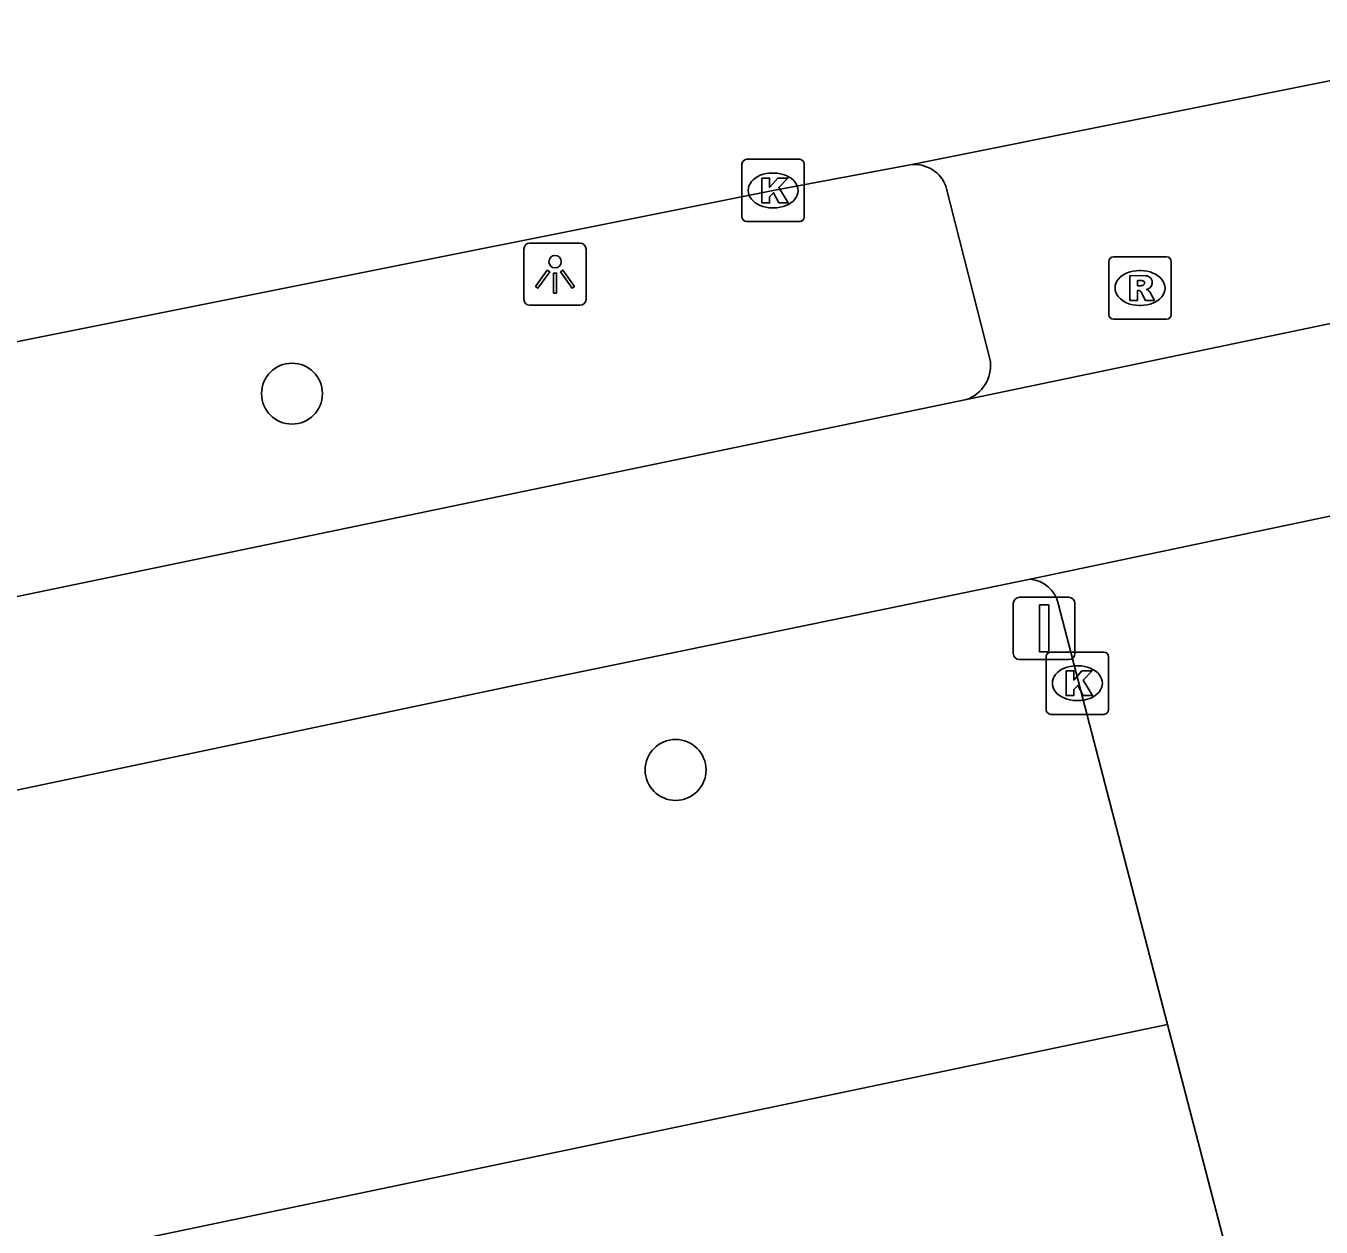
# Model space of a CAD drawing. Extents: x 162157 to 163165, y 378998 to 380775.
# Drawn here: x 162568.22 to 162589.02, y 380741.3 to 380760.58 of the extents above; entities that cross this region are included whole.
import ezdxf

# ---------------------------------------------------------------- set-up
doc = ezdxf.new("R2010")
doc.units = 0
for name, color, linetype in [('IMGEO_Boom', 7, 'Continuous'), ('IMGEO_Fietspad_gesloten', 7, 'Continuous'), ('IMGEO_Gemengd_bos', 7, 'Continuous'), ('IMGEO_Kolk', 7, 'Continuous'), ('IMGEO_Lichtpunt', 7, 'Continuous'), ('IMGEO_Rijbaan_lokaal_gesloten', 7, 'Continuous'), ('IMGEO_Rijbaan_lokaal_open', 7, 'Continuous'), ('IMGEO_Rioolput', 7, 'Continuous'), ('IMGEO_Verkeersbordpaal', 7, 'Continuous'), ('IMGEO_Voetpad_gesloten', 7, 'Continuous')]:
    doc.layers.add(name, color=color, linetype=linetype)

msp = doc.modelspace()

# ---------------------------------------------------------------- linework, layer by layer
at = {"layer": 'IMGEO_Boom'}
for centre in [(162572.494, 380754.678), (162578.652, 380748.639)]:
    msp.add_circle(centre, 0.489, dxfattribs=at)
at = {"layer": 'IMGEO_Fietspad_gesloten'}
for points in [[(162589.781, 380755.934), (162583.323, 380754.583)], [(162583.323, 380754.583), (162562.149, 380750.193)], [(162562.827, 380747.213), (162576.087, 380750), (162584.342, 380751.698)]]:
    msp.add_lwpolyline(points, dxfattribs=at)
at = {"layer": 'IMGEO_Gemengd_bos'}
msp.add_lwpolyline([(162489.56, 380647.226), (162484.993, 380723.337), (162586.551, 380744.555)], dxfattribs=at)
at = {"layer": 'IMGEO_Kolk'}
for p, q in [((162579.717, 380757.513), (162579.717, 380758.365)), ((162579.792, 380758.439), (162580.644, 380758.439)), ((162580.718, 380758.365), (162580.718, 380757.513)), ((162580.205, 380758.219), (162580.23, 380758.219)), ((162580.228, 380757.659), (162580.203, 380757.659)), ((162580.644, 380757.439), (162579.792, 380757.439)), ((162584.601, 380749.605), (162584.601, 380750.457)), ((162584.676, 380750.531), (162585.528, 380750.531)), ((162585.602, 380750.457), (162585.602, 380749.605)), ((162585.089, 380750.311), (162585.114, 380750.311)), ((162585.112, 380749.751), (162585.087, 380749.751)), ((162585.528, 380749.531), (162584.676, 380749.531))]:
    msp.add_line(p, q, dxfattribs=at)
for points in [[(162579.717, 380757.513), (162579.717, 380758.365)], [(162579.792, 380758.439), (162580.644, 380758.439)], [(162580.718, 380758.365), (162580.718, 380757.513)], [(162580.038, 380758.139), (162580.161, 380758.139), (162580.161, 380757.988), (162580.291, 380758.139), (162580.455, 380758.139), (162580.309, 380757.988), (162580.462, 380757.739), (162580.31, 380757.739), (162580.225, 380757.903), (162580.161, 380757.836), (162580.161, 380757.739), (162580.038, 380757.739), (162580.038, 380758.139)], [(162580.644, 380757.439), (162579.792, 380757.439)], [(162584.601, 380749.605), (162584.601, 380750.457)], [(162584.676, 380750.531), (162585.528, 380750.531)], [(162585.602, 380750.457), (162585.602, 380749.605)], [(162584.922, 380750.231), (162585.045, 380750.231), (162585.045, 380750.08), (162585.175, 380750.231), (162585.339, 380750.231), (162585.193, 380750.08), (162585.346, 380749.831), (162585.194, 380749.831), (162585.109, 380749.995), (162585.045, 380749.928), (162585.045, 380749.831), (162584.922, 380749.831), (162584.922, 380750.231)], [(162585.528, 380749.531), (162584.676, 380749.531)]]:
    msp.add_lwpolyline(points, dxfattribs=at)
for centre, start, end in [((162579.794, 380758.363), 91.552, 178.448), ((162579.794, 380758.363), 91.552, 178.448), ((162580.642, 380758.363), 1.552, 88.448), ((162580.642, 380758.363), 1.552, 88.448), ((162579.794, 380757.515), 181.552, 268.448), ((162579.794, 380757.515), 181.552, 268.448), ((162580.642, 380757.515), 271.552, 358.448), ((162580.642, 380757.515), 271.552, 358.448), ((162584.678, 380750.455), 91.552, 178.448), ((162584.678, 380750.455), 91.552, 178.448), ((162585.526, 380750.455), 1.552, 88.448), ((162585.526, 380750.455), 1.552, 88.448), ((162584.678, 380749.607), 181.552, 268.448), ((162584.678, 380749.607), 181.552, 268.448), ((162585.526, 380749.607), 271.552, 358.448), ((162585.526, 380749.607), 271.552, 358.448)]:
    msp.add_arc(centre, 0.0765, start, end, dxfattribs=at)
for centre, major_axis, ratio, start_param, end_param in [((162580.204, 380757.939), (-0.387, 0.002), 0.722429, 4.712389, 7.853982), ((162580.229, 380757.939), (-0.39, 0.002), 0.717154, 1.570796, 4.712389), ((162585.088, 380750.031), (-0.387, 0.002), 0.722429, 4.712389, 7.853982), ((162585.113, 380750.031), (-0.39, 0.002), 0.717154, 1.570796, 4.712389)]:
    msp.add_ellipse(centre, major_axis=major_axis, ratio=ratio, start_param=start_param, end_param=end_param, dxfattribs=at)
at = {"layer": 'IMGEO_Lichtpunt'}
for p, q in [((162577.12, 380757.093), (162576.312, 380757.093)), ((162577.12, 380757.093), (162576.312, 380757.093)), ((162576.218, 380756.998), (162576.218, 380756.191)), ((162576.218, 380756.998), (162576.218, 380756.191)), ((162577.214, 380756.191), (162577.214, 380756.998)), ((162577.214, 380756.191), (162577.214, 380756.998)), ((162576.312, 380756.097), (162577.12, 380756.097)), ((162576.312, 380756.097), (162577.12, 380756.097))]:
    msp.add_line(p, q, dxfattribs=at)
for points in [[(162576.592, 380756.662), (162576.631, 380756.634), (162576.443, 380756.372), (162576.405, 380756.399), (162576.592, 380756.662)], [(162576.804, 380756.634), (162576.842, 380756.661), (162577.029, 380756.399), (162576.99, 380756.371), (162576.804, 380756.634)], [(162576.694, 380756.614), (162576.741, 380756.614), (162576.741, 380756.292), (162576.694, 380756.292), (162576.694, 380756.614)]]:
    msp.add_lwpolyline(points, dxfattribs=at)
msp.add_circle((162576.717, 380756.796), 0.0994, dxfattribs=at)
for centre, start, end in [((162576.312, 380756.998), 90, 180), ((162576.312, 380756.998), 90, 180), ((162577.12, 380756.998), 0, 90), ((162577.12, 380756.998), 0, 90), ((162576.312, 380756.191), 180, 270), ((162576.312, 380756.191), 180, 270), ((162577.12, 380756.191), 270, 0), ((162577.12, 380756.191), 270, 360)]:
    msp.add_arc(centre, 0.0946, start, end, dxfattribs=at)
at = {"layer": 'IMGEO_Rijbaan_lokaal_gesloten'}
for points in [[(162582.419, 380758.348), (162593.561, 380760.58)], [(162530.31, 380747.933), (162540.514, 380750), (162541.398, 380750.179), (162562.514, 380754.404), (162580.218, 380757.939), (162582.419, 380758.348)]]:
    msp.add_lwpolyline(points, dxfattribs=at)
at = {"layer": 'IMGEO_Rijbaan_lokaal_open'}
for points in [[(162584.342, 380751.698), (162589.562, 380752.799)], [(162586.551, 380744.555), (162584.793, 380751.308)], [(162586.551, 380744.555), (162588.468, 380737.188)]]:
    msp.add_lwpolyline(points, dxfattribs=at)
msp.add_arc((162584.315, 380751.211), 0.488, 11.4615, 86.8356, dxfattribs=at)
at = {"layer": 'IMGEO_Rioolput'}
for p, q in [((162585.683, 380756.873), (162586.535, 380756.873)), ((162585.608, 380755.947), (162585.608, 380756.799)), ((162586.096, 380756.653), (162586.121, 380756.653)), ((162586.609, 380756.799), (162586.609, 380755.947)), ((162586.119, 380756.093), (162586.094, 380756.093)), ((162586.535, 380755.873), (162585.683, 380755.873))]:
    msp.add_line(p, q, dxfattribs=at)
for points in [[(162585.683, 380756.873), (162586.535, 380756.873)], [(162585.608, 380755.947), (162585.608, 380756.799)], [(162586.609, 380756.799), (162586.609, 380755.947)], [(162586.197, 380756.571), (162585.945, 380756.573), (162585.945, 380756.173)], [(162586.123, 380756.492), (162586.069, 380756.492), (162586.069, 380756.411)], [(162585.945, 380756.173), (162586.069, 380756.173), (162586.069, 380756.335), (162586.08, 380756.335)], [(162586.069, 380756.411), (162586.121, 380756.411)], [(162586.127, 380756.306), (162586.198, 380756.173), (162586.338, 380756.173), (162586.273, 380756.299)], [(162586.535, 380755.873), (162585.683, 380755.873)]]:
    msp.add_lwpolyline(points, dxfattribs=at)
for centre, radius, start, end in [((162585.685, 380756.797), 0.0765, 91.552, 178.448), ((162585.685, 380756.797), 0.0765, 91.552, 178.448), ((162586.533, 380756.797), 0.0765, 1.552, 88.448), ((162586.533, 380756.797), 0.0765, 1.552, 88.448), ((162586.129, 380756.396), 0.0964, 77.0061, 93.1865), ((162586.143, 380756.453), 0.0378, 276.6634, 79.6772), ((162586.196, 380756.461), 0.109, 350.3612, 89.416), ((162586.194, 380756.461), 0.112, 277.5842, 350.9817), ((162586.079, 380756.282), 0.0533, 26.0293, 88.6989), ((162586.105, 380756.6), 0.19, 274.7715, 282.9687), ((162586.178, 380756.246), 0.108, 29.5134, 73.7905), ((162585.685, 380755.949), 0.0765, 181.552, 268.448), ((162585.685, 380755.949), 0.0765, 181.552, 268.448), ((162586.533, 380755.949), 0.0765, 271.552, 358.448), ((162586.533, 380755.949), 0.0765, 271.552, 358.448)]:
    msp.add_arc(centre, radius, start, end, dxfattribs=at)
for centre, major_axis, ratio, start_param, end_param in [((162586.095, 380756.373), (-0.387, 0.002), 0.722429, 4.712389, 7.853982), ((162586.12, 380756.373), (-0.39, 0.002), 0.717154, 1.570796, 4.712389)]:
    msp.add_ellipse(centre, major_axis=major_axis, ratio=ratio, start_param=start_param, end_param=end_param, dxfattribs=at)
at = {"layer": 'IMGEO_Verkeersbordpaal'}
for p, q in [((162584.072, 380750.511), (162584.072, 380751.311)), ((162584.072, 380751.311), (162584.072, 380750.511)), ((162584.172, 380751.411), (162584.962, 380751.411)), ((162584.962, 380751.411), (162584.172, 380751.411)), ((162585.062, 380751.311), (162585.062, 380750.511)), ((162585.062, 380750.511), (162585.062, 380751.311)), ((162584.962, 380750.411), (162584.172, 380750.411)), ((162584.172, 380750.411), (162584.962, 380750.411))]:
    msp.add_line(p, q, dxfattribs=at)
msp.add_lwpolyline([(162584.492, 380751.286), (162584.642, 380751.286), (162584.642, 380750.536), (162584.492, 380750.536), (162584.492, 380751.286)], dxfattribs=at)
for centre, start, end in [((162584.172, 380751.311), 90, 180), ((162584.172, 380751.311), 90, 180), ((162584.962, 380751.311), 0, 90), ((162584.962, 380751.311), 360, 90), ((162584.172, 380750.511), 180, 270), ((162584.172, 380750.511), 180, 270), ((162584.962, 380750.511), 270, 0), ((162584.962, 380750.511), 270, 0)]:
    msp.add_arc(centre, 0.1, start, end, dxfattribs=at)
at = {"layer": 'IMGEO_Voetpad_gesloten'}
msp.add_lwpolyline([(162583.707, 380755.193), (162582.996, 380757.989)], dxfattribs=at)
for centre, radius, start, end in [((162582.495, 380757.827), 0.527, 17.9595, 98.2621), ((162583.121, 380755.136), 0.589, 290.0716, 5.5469)]:
    msp.add_arc(centre, radius, start, end, dxfattribs=at)

doc.saveas('drawing.dxf')
